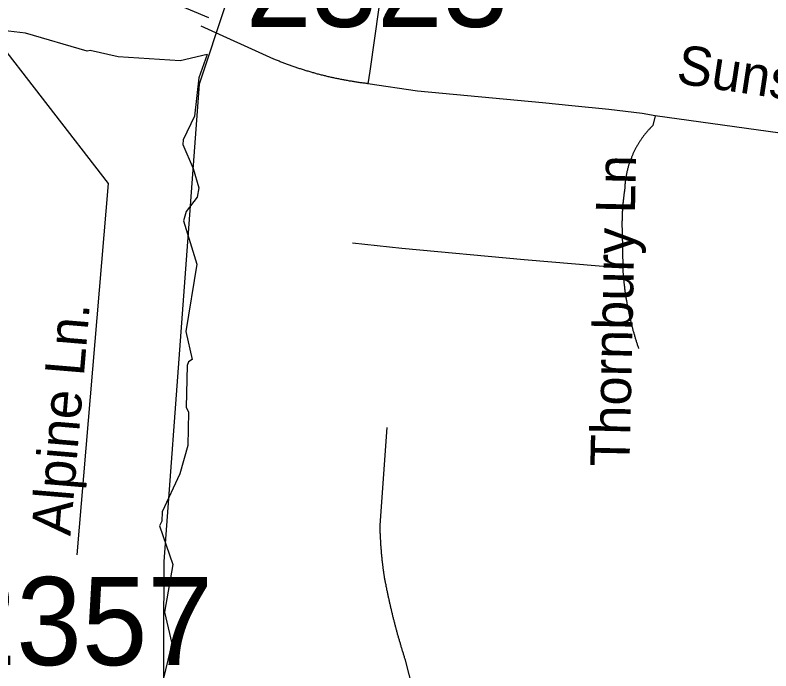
# Model space of a CAD drawing. Extents: x 1268485 to 1426702, y 514839 to 616766.
# Drawn here: x 1361168 to 1362433, y 567580 to 568678 of the extents above; entities that cross this region are included whole.
import ezdxf

# ---------------------------------------------------------------- set-up
doc = ezdxf.new("R2010")
doc.units = 0
for name, color, linetype in [('Old_Level_10', 7, 'Continuous'), ('Old_Level_11', 7, 'Continuous'), ('Old_Level_32', 7, 'Continuous'), ('Old_Level_35', 7, 'Continuous'), ('Old_Level_48', 7, 'Continuous'), ('Old_Level_49', 7, 'Continuous'), ('Old_Level_59', 7, 'Continuous'), ('Old_Level_62', 7, 'Continuous'), ('Old_Level_8', 7, 'Continuous')]:
    doc.layers.add(name, color=color, linetype=linetype)

msp = doc.modelspace()

# ---------------------------------------------------------------- linework, layer by layer
at = {"layer": 'Old_Level_11'}
msp.add_lwpolyline([(1361271.868, 567774.351), (1361324.171, 568395.863), (1361121.497, 568657.553)], dxfattribs=at)
at = {"layer": 'Old_Level_32'}
msp.add_line((1361256.527, 568774.142), (1361491.543, 568674.346), dxfattribs=at)
at = {"layer": 'Old_Level_35'}
for p, q in [((1361600.788, 568604.353), (1361479.089, 568659.512)), ((1362239.115, 568509.414), (1362235.014, 568493.061)), ((1362183.648, 568315.588), (1362184.776, 568254.072)), ((1361778.67, 567823.925), (1361790.358, 567987.454)), ((1361857.103, 567461.188), (1361821.014, 567597.65))]:
    msp.add_line(p, q, dxfattribs=at)
for points in [[(1361831.164, 569063.977), (1361783.592, 568742.609), (1361761.344, 568584.36), (1361758.37, 568563.24)], [(1361758.37, 568563.24), (1361756.73, 568563.496), (1361755.089, 568563.701), (1361753.552, 568563.855), (1361751.911, 568564.06), (1361750.271, 568564.316), (1361748.528, 568564.521), (1361746.887, 568564.726), (1361745.247, 568564.931), (1361743.607, 568565.188), (1361741.966, 568565.444), (1361740.326, 568565.701), (1361738.788, 568565.957), (1361737.147, 568566.213), (1361735.507, 568566.418), (1361733.867, 568566.674), (1361732.226, 568566.931), (1361730.586, 568567.239), (1361729.048, 568567.494), (1361727.407, 568567.751), (1361725.767, 568568.059), (1361724.127, 568568.315), (1361722.486, 568568.622), (1361720.846, 568568.93), (1361719.205, 568569.237), (1361717.667, 568569.494), (1361716.027, 568569.802), (1361714.387, 568570.109), (1361712.746, 568570.519), (1361711.106, 568570.827), (1361709.465, 568571.135), (1361707.825, 568571.442), (1361706.287, 568571.801), (1361704.647, 568572.108), (1361703.006, 568572.518), (1361701.366, 568572.826), (1361699.725, 568573.185), (1361698.29, 568573.543), (1361696.65, 568573.851), (1361695.009, 568574.261), (1361693.369, 568574.62), (1361691.728, 568574.979), (1361690.088, 568575.389), (1361688.55, 568575.748), (1361687.012, 568576.209), (1361685.372, 568576.568), (1361683.731, 568576.927), (1361682.091, 568577.389), (1361680.451, 568577.747), (1361678.913, 568578.209), (1361677.375, 568578.619), (1361675.734, 568578.977), (1361674.094, 568579.439), (1361672.453, 568579.9), (1361671.018, 568580.31), (1361669.378, 568580.772), (1361667.737, 568581.182), (1361666.199, 568581.643), (1361664.662, 568582.105), (1361663.021, 568582.566), (1361661.381, 568582.976), (1361659.843, 568583.488), (1361658.202, 568583.95), (1361656.664, 568584.463), (1361655.127, 568584.873), (1361653.486, 568585.386), (1361652.051, 568585.898), (1361650.41, 568586.359), (1361648.77, 568586.872), (1361647.232, 568587.384), (1361645.592, 568587.897), (1361644.156, 568588.359), (1361642.516, 568588.872), (1361640.978, 568589.384), (1361639.338, 568589.948), (1361637.902, 568590.46), (1361636.262, 568591.025), (1361634.724, 568591.486), (1361633.083, 568592.05), (1361631.648, 568592.613), (1361630.008, 568593.126), (1361628.47, 568593.69), (1361626.829, 568594.254), (1361625.394, 568594.818), (1361623.754, 568595.382), (1361622.216, 568595.946), (1361620.78, 568596.561), (1361619.14, 568597.124), (1361617.602, 568597.689), (1361616.167, 568598.304), (1361614.526, 568598.867), (1361612.988, 568599.483), (1361611.45, 568600.047), (1361609.913, 568600.713), (1361608.375, 568601.328), (1361606.837, 568601.892), (1361605.401, 568602.507), (1361603.761, 568603.123), (1361602.223, 568603.738), (1361600.788, 568604.353)], [(1362239.115, 568509.414), (1362217.174, 568513.258), (1362161.605, 568520.127), (1362099.577, 568526.331), (1362050.262, 568531.457), (1361841.109, 568550.988), (1361758.37, 568563.24)], [(1362713.605, 568447.488), (1362504.657, 568472.504), (1362239.115, 568509.414)], [(1362235.014, 568493.061), (1362234.091, 568492.189), (1362233.271, 568491.369), (1362232.348, 568490.497), (1362231.631, 568489.626), (1362230.708, 568488.754), (1362229.888, 568487.883), (1362229.17, 568487.011), (1362228.247, 568486.038), (1362227.529, 568485.166), (1362226.607, 568484.295), (1362225.889, 568483.372), (1362225.171, 568482.449), (1362224.351, 568481.475), (1362223.531, 568480.604), (1362222.711, 568479.681), (1362221.993, 568478.759), (1362221.275, 568477.733), (1362220.455, 568476.811), (1362219.738, 568475.888), (1362219.122, 568474.863), (1362218.405, 568473.94), (1362217.584, 568472.915), (1362216.969, 568471.94), (1362216.252, 568471.017), (1362215.534, 568469.992), (1362214.919, 568469.019), (1362214.201, 568467.993), (1362213.483, 568467.019), (1362212.868, 568465.943), (1362212.253, 568464.918), (1362211.638, 568463.943), (1362211.023, 568462.867), (1362210.408, 568461.893), (1362209.792, 568460.816), (1362209.075, 568459.74), (1362208.46, 568458.766), (1362207.844, 568457.689), (1362207.229, 568456.613), (1362206.717, 568455.588), (1362206.102, 568454.511), (1362205.589, 568453.435), (1362204.974, 568452.307), (1362204.461, 568451.23), (1362204.051, 568450.205), (1362203.333, 568449.129), (1362202.923, 568448.001), (1362202.411, 568446.924), (1362201.898, 568445.796), (1362201.385, 568444.668), (1362200.873, 568443.643), (1362200.463, 568442.515), (1362199.95, 568441.387), (1362199.54, 568440.26), (1362199.13, 568439.132), (1362198.617, 568438.004), (1362198.105, 568436.876), (1362197.797, 568435.748), (1362197.387, 568434.621), (1362196.874, 568433.493), (1362196.464, 568432.314), (1362196.157, 568431.186), (1362195.746, 568430.059), (1362195.336, 568428.879), (1362195.029, 568427.751), (1362194.619, 568426.573), (1362194.414, 568425.445), (1362194.003, 568424.266), (1362193.593, 568423.138), (1362193.388, 568421.959), (1362192.978, 568420.729), (1362192.773, 568419.601), (1362192.466, 568418.422), (1362192.158, 568417.243), (1362191.85, 568416.063), (1362191.645, 568414.885), (1362191.338, 568413.705), (1362191.133, 568412.578), (1362190.825, 568411.399), (1362190.62, 568410.169), (1362190.518, 568408.989), (1362190.21, 568407.811), (1362190.005, 568406.58), (1362189.902, 568405.401), (1362189.595, 568404.17), (1362189.492, 568402.992), (1362189.39, 568401.812), (1362189.082, 568400.634), (1362188.98, 568399.454), (1362188.877, 568398.173), (1362188.775, 568396.994), (1362188.672, 568395.815), (1362188.467, 568394.636), (1362188.467, 568393.354), (1362188.365, 568392.175), (1362188.262, 568390.996), (1362188.262, 568389.766), (1362188.159, 568388.586), (1362188.159, 568387.356), (1362187.954, 568386.126)], [(1362187.954, 568386.126), (1362187.852, 568385.46), (1362187.852, 568384.742), (1362187.749, 568384.075), (1362187.647, 568383.307), (1362187.544, 568382.64), (1362187.339, 568381.922), (1362187.237, 568381.205), (1362187.237, 568380.487), (1362187.134, 568379.821), (1362187.032, 568379.052), (1362186.827, 568378.386), (1362186.724, 568377.668), (1362186.724, 568376.95), (1362186.622, 568376.233), (1362186.519, 568375.566), (1362186.417, 568374.797), (1362186.417, 568374.13), (1362186.211, 568373.362), (1362186.109, 568372.695), (1362186.006, 568371.977), (1362186.006, 568371.26), (1362185.904, 568370.542), (1362185.801, 568369.876), (1362185.801, 568369.107), (1362185.596, 568368.441), (1362185.596, 568367.671), (1362185.494, 568367.005), (1362185.391, 568366.338), (1362185.391, 568365.57), (1362185.289, 568364.852), (1362185.289, 568364.185), (1362185.084, 568363.417), (1362185.084, 568362.75), (1362184.981, 568361.981), (1362184.879, 568361.315), (1362184.879, 568360.649), (1362184.776, 568359.879), (1362184.776, 568359.213), (1362184.674, 568358.444), (1362184.674, 568357.726), (1362184.674, 568357.06), (1362184.469, 568356.291), (1362184.469, 568355.625), (1362184.366, 568354.855), (1362184.366, 568354.189), (1362184.263, 568353.42), (1362184.263, 568352.754), (1362184.263, 568352.087), (1362184.161, 568351.319), (1362184.161, 568350.601), (1362184.161, 568349.883), (1362183.956, 568349.166), (1362183.956, 568348.448), (1362183.956, 568347.73), (1362183.853, 568347.063), (1362183.853, 568346.295), (1362183.853, 568345.628), (1362183.751, 568344.86), (1362183.751, 568344.193), (1362183.751, 568343.424), (1362183.751, 568342.757), (1362183.648, 568342.04), (1362183.648, 568341.322), (1362183.648, 568340.604), (1362183.648, 568339.887), (1362183.648, 568339.169), (1362183.546, 568338.451), (1362183.546, 568337.734), (1362183.546, 568337.016), (1362183.546, 568336.298), (1362183.546, 568335.632), (1362183.546, 568334.863), (1362183.546, 568334.197), (1362183.546, 568333.427), (1362183.341, 568332.761), (1362183.341, 568331.992), (1362183.341, 568331.326), (1362183.341, 568330.557), (1362183.341, 568329.891), (1362183.341, 568329.173), (1362183.341, 568328.455), (1362183.341, 568327.738), (1362183.341, 568327.02), (1362183.341, 568326.302), (1362183.341, 568325.585), (1362183.341, 568324.867), (1362183.341, 568324.149), (1362183.341, 568323.432), (1362183.341, 568322.765), (1362183.546, 568321.996), (1362183.546, 568321.329), (1362183.546, 568320.561), (1362183.546, 568319.894), (1362183.546, 568319.126), (1362183.546, 568318.459), (1362183.546, 568317.69), (1362183.546, 568317.023), (1362183.648, 568316.255), (1362183.648, 568315.588)], [(1362184.776, 568254.072), (1362019.607, 568268.273), (1361814.76, 568287.137), (1361732.226, 568296.211)], [(1362184.776, 568254.072), (1362184.776, 568252.689), (1362184.879, 568251.304), (1362184.981, 568249.92), (1362185.084, 568248.588), (1362185.084, 568247.203), (1362185.289, 568245.768), (1362185.391, 568244.384), (1362185.494, 568243), (1362185.596, 568241.616), (1362185.801, 568240.231), (1362185.904, 568238.898), (1362186.006, 568237.463), (1362186.109, 568236.079), (1362186.211, 568234.695), (1362186.417, 568233.311), (1362186.519, 568231.927), (1362186.622, 568230.543), (1362186.827, 568229.21), (1362187.032, 568227.826), (1362187.134, 568226.442), (1362187.237, 568225.007), (1362187.544, 568223.622), (1362187.647, 568222.238), (1362187.749, 568220.854), (1362187.954, 568219.521), (1362188.159, 568218.137), (1362188.365, 568216.753), (1362188.467, 568215.369), (1362188.775, 568213.985), (1362188.877, 568212.601), (1362189.082, 568211.268), (1362189.39, 568209.884), (1362189.492, 568208.5), (1362189.8, 568207.115), (1362190.005, 568205.732), (1362190.107, 568204.399), (1362190.415, 568203.014), (1362190.62, 568201.631), (1362190.825, 568200.246), (1362191.133, 568198.913), (1362191.338, 568197.58), (1362191.543, 568196.197), (1362191.748, 568194.812), (1362191.953, 568193.429), (1362192.261, 568192.044), (1362192.466, 568190.711), (1362192.876, 568189.328), (1362193.081, 568187.995), (1362193.388, 568186.61), (1362193.593, 568185.226), (1362193.901, 568183.894), (1362194.106, 568182.509), (1362194.516, 568181.176), (1362194.721, 568179.793), (1362195.029, 568178.46), (1362195.234, 568177.075), (1362195.644, 568175.742), (1362195.849, 568174.359), (1362196.259, 568173.026), (1362196.464, 568171.693), (1362196.874, 568170.309), (1362197.079, 568168.925), (1362197.489, 568167.643), (1362197.797, 568166.259), (1362198.105, 568164.875), (1362198.412, 568163.542), (1362198.72, 568162.209), (1362199.13, 568160.876), (1362199.54, 568159.492), (1362199.745, 568158.21), (1362200.155, 568156.827), (1362200.463, 568155.442), (1362200.873, 568154.109), (1362201.283, 568152.828), (1362201.59, 568151.444), (1362201.898, 568150.111), (1362202.206, 568148.727), (1362202.616, 568147.445), (1362203.026, 568146.062), (1362203.333, 568144.729), (1362203.846, 568143.447), (1362204.256, 568142.063), (1362204.666, 568140.73), (1362204.974, 568139.448), (1362205.384, 568138.065), (1362205.794, 568136.732), (1362206.204, 568135.45), (1362206.614, 568134.117), (1362207.024, 568132.733), (1362207.332, 568131.451), (1362207.844, 568130.118), (1362208.255, 568128.837), (1362208.767, 568127.504), (1362209.075, 568126.12), (1362209.587, 568124.839), (1362209.998, 568123.506), (1362210.51, 568122.173), (1362210.92, 568120.891), (1362211.33, 568119.558)], [(1361785.745, 567738.315), (1361785.642, 567739.187), (1361785.54, 567740.058), (1361785.335, 567740.929), (1361785.232, 567741.75), (1361785.13, 567742.622), (1361785.027, 567743.493), (1361784.925, 567744.365), (1361784.72, 567745.185), (1361784.617, 567746.056), (1361784.514, 567746.928), (1361784.412, 567747.799), (1361784.207, 567748.619), (1361784.104, 567749.491), (1361784.002, 567750.362), (1361783.899, 567751.234), (1361783.797, 567752.105), (1361783.797, 567752.925), (1361783.592, 567753.797), (1361783.489, 567754.668), (1361783.387, 567755.54), (1361783.284, 567756.36), (1361783.079, 567757.231), (1361783.079, 567758.103), (1361782.977, 567759.026), (1361782.874, 567759.897), (1361782.772, 567760.666), (1361782.669, 567761.589), (1361782.669, 567762.46), (1361782.464, 567763.332), (1361782.361, 567764.203), (1361782.259, 567765.023), (1361782.259, 567765.895), (1361782.156, 567766.766), (1361781.951, 567767.638), (1361781.951, 567768.509), (1361781.849, 567769.381), (1361781.746, 567770.201), (1361781.746, 567771.072), (1361781.644, 567771.944), (1361781.541, 567772.815), (1361781.541, 567773.687), (1361781.336, 567774.507), (1361781.234, 567775.378), (1361781.234, 567776.25), (1361781.131, 567777.121), (1361781.029, 567777.993), (1361781.029, 567778.864), (1361780.926, 567779.684), (1361780.926, 567780.556), (1361780.721, 567781.427), (1361780.721, 567782.299), (1361780.618, 567783.17), (1361780.516, 567784.042), (1361780.516, 567784.862), (1361780.413, 567785.733), (1361780.413, 567786.605), (1361780.208, 567787.476), (1361780.208, 567788.399), (1361780.106, 567789.271), (1361780.106, 567790.142), (1361780.003, 567790.962), (1361780.003, 567791.834), (1361780.003, 567792.705), (1361779.901, 567793.577), (1361779.901, 567794.448), (1361779.798, 567795.32), (1361779.798, 567796.191), (1361779.593, 567797.011), (1361779.593, 567797.883), (1361779.593, 567798.754), (1361779.491, 567799.626), (1361779.491, 567800.497), (1361779.491, 567801.369), (1361779.388, 567802.24), (1361779.388, 567803.06), (1361779.286, 567803.932), (1361779.286, 567804.803), (1361779.286, 567805.675), (1361779.286, 567806.546), (1361779.081, 567807.418), (1361779.081, 567808.289), (1361779.081, 567809.212), (1361778.978, 567809.981), (1361778.978, 567810.852), (1361778.978, 567811.775), (1361778.978, 567812.647), (1361778.876, 567813.518), (1361778.876, 567814.39), (1361778.876, 567815.261), (1361778.876, 567816.133), (1361778.876, 567816.953), (1361778.773, 567817.824), (1361778.773, 567818.696), (1361778.773, 567819.567), (1361778.773, 567820.439), (1361778.773, 567821.31), (1361778.773, 567822.182), (1361778.67, 567823.053), (1361778.67, 567823.925)], [(1361821.014, 567597.65), (1361820.604, 567599.085), (1361820.091, 567600.418), (1361819.578, 567601.802), (1361819.271, 567603.237), (1361818.758, 567604.622), (1361818.348, 567606.005), (1361817.835, 567607.441), (1361817.528, 567608.825), (1361817.118, 567610.26), (1361816.605, 567611.644), (1361816.298, 567613.08), (1361815.785, 567614.464), (1361815.375, 567615.797), (1361814.862, 567617.232), (1361814.452, 567618.616), (1361814.144, 567620.051), (1361813.632, 567621.436), (1361813.222, 567622.871), (1361812.914, 567624.255), (1361812.504, 567625.69), (1361811.991, 567627.075), (1361811.581, 567628.51), (1361811.274, 567629.945), (1361810.864, 567631.329), (1361810.351, 567632.765), (1361810.043, 567634.149), (1361809.633, 567635.584), (1361809.223, 567636.917), (1361808.916, 567638.353), (1361808.403, 567639.788), (1361807.993, 567641.172), (1361807.583, 567642.607), (1361807.275, 567643.992), (1361806.865, 567645.427), (1361806.455, 567646.862), (1361806.147, 567648.246), (1361805.737, 567649.681), (1361805.327, 567651.117), (1361805.02, 567652.501), (1361804.61, 567653.937), (1361804.199, 567655.372), (1361803.892, 567656.756), (1361803.482, 567658.191), (1361803.174, 567659.626), (1361802.764, 567661.062), (1361802.354, 567662.446), (1361802.046, 567663.882), (1361801.636, 567665.317), (1361801.226, 567666.752), (1361801.021, 567668.136), (1361800.611, 567669.571), (1361800.201, 567671.007), (1361799.893, 567672.442), (1361799.483, 567673.827), (1361799.176, 567675.262), (1361798.868, 567676.697), (1361798.458, 567678.133), (1361798.15, 567679.568), (1361797.74, 567680.952), (1361797.535, 567682.387), (1361797.125, 567683.822), (1361796.715, 567685.258), (1361796.51, 567686.693), (1361796.1, 567688.129), (1361795.792, 567689.513), (1361795.485, 567690.948), (1361795.075, 567692.384), (1361794.87, 567693.819), (1361794.459, 567695.255), (1361794.152, 567696.69), (1361793.844, 567698.125), (1361793.537, 567699.561), (1361793.229, 567700.996), (1361792.922, 567702.38), (1361792.614, 567703.815), (1361792.204, 567705.25), (1361791.999, 567706.686), (1361791.589, 567708.121), (1361791.384, 567709.557), (1361791.076, 567710.992), (1361790.769, 567712.427), (1361790.461, 567713.863), (1361790.153, 567715.298), (1361789.846, 567716.733), (1361789.641, 567718.169), (1361789.231, 567719.604), (1361789.026, 567721.039), (1361788.718, 567722.526), (1361788.513, 567723.962), (1361788.103, 567725.397), (1361787.898, 567726.833), (1361787.59, 567728.268), (1361787.385, 567729.703), (1361786.975, 567731.139), (1361786.77, 567732.574), (1361786.462, 567734.009), (1361786.257, 567735.445), (1361785.95, 567736.88), (1361785.745, 567738.315)]]:
    msp.add_lwpolyline(points, dxfattribs=at)
at = {"layer": 'Old_Level_48'}
msp.add_lwpolyline([(1361609.702, 568966.838), (1361475.703, 568562.522), (1361416.654, 567762.759), (1361414.343, 567236.294), (1361392.749, 567182.249), (1361341.456, 567111.644), (1361187.577, 567034.621), (1361187.577, 566944.761), (1360841.352, 566944.761), (1360830.947, 566691.845), (1360316.223, 566688.2), (1360229.81, 566604.362)], dxfattribs=at)
at = {"layer": 'Old_Level_49'}
msp.add_lwpolyline([(1361609.702, 568966.838), (1361475.703, 568562.522), (1361416.654, 567762.759), (1361414.343, 567236.294), (1361392.749, 567182.249), (1361341.456, 567111.644), (1361187.577, 567034.621), (1361187.577, 566944.761), (1360841.352, 566944.761), (1360830.947, 566691.845), (1360316.223, 566688.2), (1360229.81, 566604.362)], dxfattribs=at)
at = {"layer": 'Old_Level_59'}
msp.add_lwpolyline([(1361489.239, 568611.888), (1361475.398, 568572.826), (1361467.914, 568509.004), (1361448.947, 568469.48), (1361448.742, 568461.483), (1361465.761, 568421.036), (1361474.988, 568388.843), (1361472.63, 568372.9), (1361454.073, 568349.371), (1361449.664, 568333.479), (1361471.913, 568260.891), (1361453.253, 568148.06), (1361464.121, 568101.103), (1361457.969, 568097.259), (1361455.918, 568091.313), (1361454.176, 568021.39), (1361457.969, 568013.29), (1361456.636, 567957.311), (1361443.513, 567909.636), (1361413.985, 567846.378), (1361413.575, 567830.384), (1361409.372, 567822.489), (1361431.825, 567757.949), (1361417.984, 567678.286), (1361429.979, 567625.332), (1361416.241, 567567.25)], dxfattribs=at)
at = {"layer": 'Old_Level_62'}
msp.add_lwpolyline([(1361489.239, 568611.888), (1361444.128, 568601.585), (1361340.269, 568608.146), (1361293.312, 568618.809), (1361288.493, 568617.476), (1361185.25, 568648.029), (1361137.37, 568653.206)], dxfattribs=at)

# ---------------------------------------------------------------- texts
at = {"layer": 'Old_Level_10'}
for s, height, rotation, p in [('Sunset Dr', 65.6167, 351.421242, (1362272.628, 568564.478)), ('Thornbury Ln', 65.61666, 88.766233, (1362195.997, 567921.192))]:
    msp.add_text(s, height=height, rotation=rotation, dxfattribs=at).set_placement(p)
at = {"layer": 'Old_Level_11'}
msp.add_text('Alpine Ln.', height=65.6167, rotation=85.203469, dxfattribs=at).set_placement((1361260.3, 567804.886))
at = {"layer": 'Old_Level_8'}
for s, p in [('2323', (1361553.964, 568658.386)), ('2357', (1361059.854, 567589.314))]:
    msp.add_text(s, height=147.6375, dxfattribs=at).set_placement(p)

doc.saveas('drawing.dxf')
